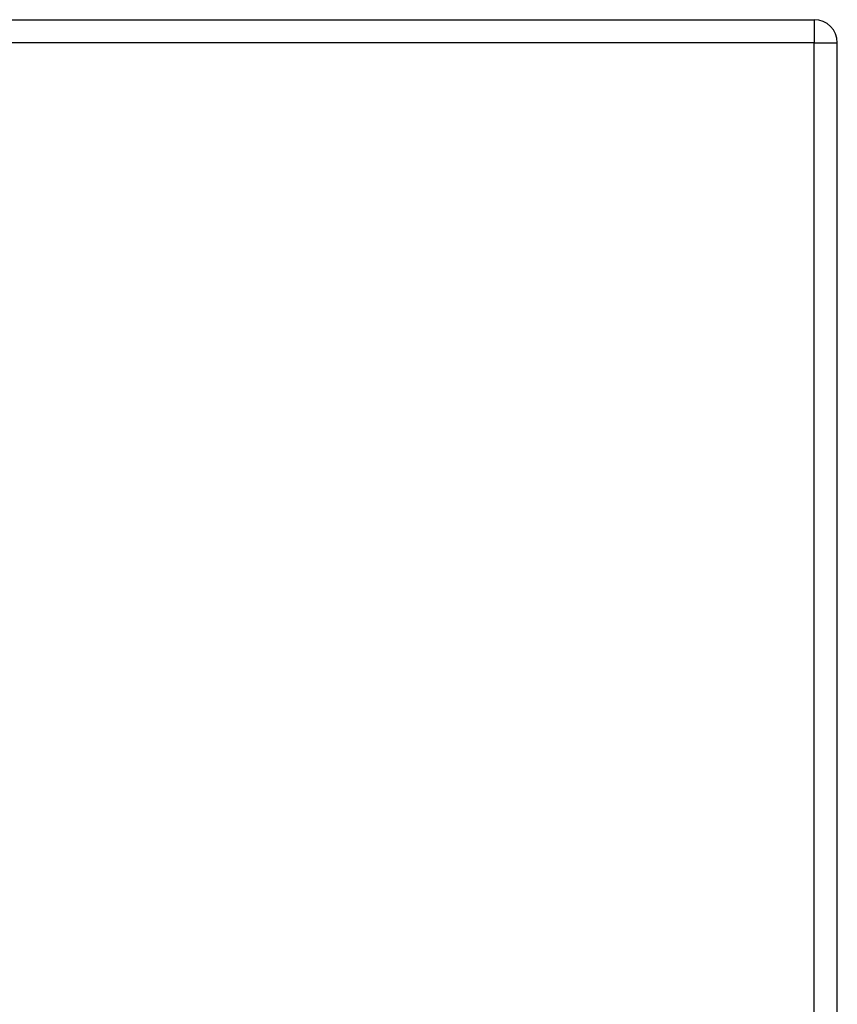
# Model space of a CAD drawing. Header units: inches. Extents: x 15 to 513, y 46 to 241.
# Tile 276 of 397: x 270.09 to 273.59, y 158.86 to 163.08. Entities that reach past the tile are written whole.
import ezdxf

# ---------------------------------------------------------------- set-up
doc = ezdxf.new("R2010")
doc.units = ezdxf.units.IN
doc.header["$MEASUREMENT"] = 0
doc.layers.add('Visible Edges(ANSI)', color=7, linetype='Continuous', lineweight=25)
doc.layers.add('Visible Tangent Edges(ANSI)', color=7, linetype='Continuous', lineweight=25)

msp = doc.modelspace()

# ---------------------------------------------------------------- linework, layer by layer
at = {"layer": 'Visible Edges(ANSI)'}
for p, q in [((219.8896, 163.0778), (273.4946, 163.0778)), ((273.5936, 131.2588), (273.5936, 162.9788))]:
    msp.add_line(p, q, dxfattribs=at)
msp.add_arc((273.4946, 162.9788), 0.099, 0, 90, dxfattribs=at)
at = {"layer": 'Visible Tangent Edges(ANSI)'}
for p, q in [((273.4946, 163.0778), (273.4946, 162.9788)), ((273.4946, 162.9788), (219.8896, 162.9788)), ((273.4946, 162.9788), (273.5936, 162.9788)), ((273.4946, 131.2588), (273.4946, 162.9788))]:
    msp.add_line(p, q, dxfattribs=at)

doc.saveas('drawing.dxf')
